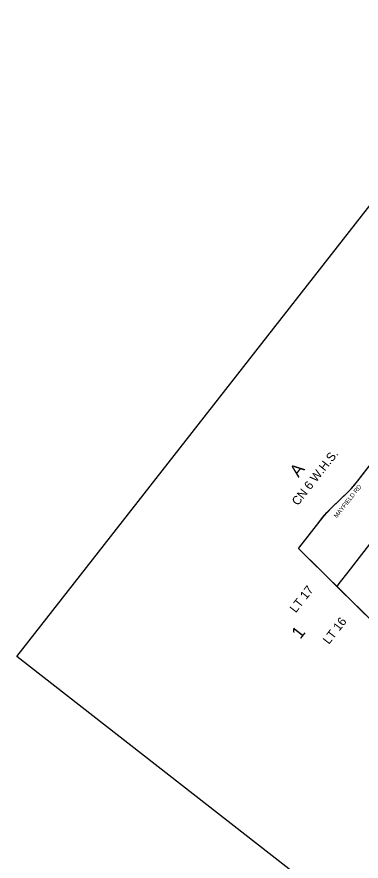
# Model space of a CAD drawing. Extents: x 586326 to 623965, y 4819854 to 4857850.
# Drawn here: x 586326 to 590288, y 4832762 to 4842493 of the extents above; entities that cross this region are included whole.
import ezdxf

# ---------------------------------------------------------------- set-up
doc = ezdxf.new("R2010")
doc.units = 0
for name, color, linetype in [('City Border', 7, 'Continuous'), ('Grid Lbls', 7, 'Continuous'), ('Lots_Concessions', 7, 'Continuous'), ('Major Rds and Hwys', 7, 'Continuous'), ('Major Rds Lbls', 7, 'Continuous'), ('Municipal Bdry', 7, 'Continuous')]:
    doc.layers.add(name, color=color, linetype=linetype)

msp = doc.modelspace()

# ---------------------------------------------------------------- linework, layer by layer
at = {"layer": 'City Border'}
msp.add_lwpolyline([(586325.7, 4835119.3), (604090.7, 4857849.7), (616179.7, 4848401.5), (598414.7, 4825671.1)], close=True, dxfattribs=at)
at = {"layer": 'Lots_Concessions'}
for p, q in [((590139.6, 4836094.1), (590454.4, 4836500.4)), ((590037.1, 4835961.8), (590139.6, 4836094.1)), ((590010.7, 4835927.8), (590037.1, 4835961.8))]:
    msp.add_line(p, q, dxfattribs=at)
at = {"layer": 'Major Rds and Hwys'}
for points in [[(589568, 4836365.2), (589858.4, 4836737.7), (589895.6, 4836780), (589956.5, 4836841.5), (590027.7, 4836910.6), (590028.4, 4836911.2), (590170.6, 4837049.3), (590208.5, 4837091.8), (590501, 4837466.4)], [(590453.2, 4835488.6), (590010.6, 4835926.8), (589568, 4836365.2)]]:
    msp.add_lwpolyline(points, dxfattribs=at)
at = {"layer": 'Municipal Bdry'}
for p, q in [((590249.4, 4837145.1), (590397.2, 4837334.3)), ((590174.6, 4837054.1), (590249.4, 4837145.1)), ((590120, 4836999), (590174.6, 4837054.1)), ((590043.2, 4836925.2), (590120, 4836999)), ((589893.7, 4836778.9), (589963.4, 4836849.5)), ((589963.4, 4836849.5), (590043.2, 4836925.2)), ((589845.2, 4836722), (589893.7, 4836778.9)), ((589599.5, 4836404.5), (589788.9, 4836650.1)), ((589788.9, 4836650.1), (589845.2, 4836722)), ((589567.7, 4836365), (590091.7, 4835846.4)), ((589568, 4836365.3), (589599.5, 4836404.5)), ((590091.7, 4835846.4), (590196, 4835743.4)), ((590196, 4835743.4), (590279.5, 4835661.6)), ((590279.5, 4835661.6), (590356.7, 4835584.3))]:
    msp.add_line(p, q, dxfattribs=at)

# ---------------------------------------------------------------- texts
at = {"layer": 'Grid Lbls'}
for s, p in [('A', (589567.3, 4837177.5)), ('1', (589588.4, 4835312.7))]:
    msp.add_text(s, height=144, rotation=52.00002, dxfattribs=at).set_placement(p)
at = {"layer": 'Lots_Concessions'}
for s, p in [('CN 6 W.H.S.', (589559.9, 4836852.4)), ('LT 17', (589535.7, 4835617.2)), ('LT 16', (589917, 4835253.9))]:
    msp.add_text(s, height=100, rotation=52.00002, dxfattribs=at).set_placement(p)
at = {"layer": 'Major Rds Lbls'}
msp.add_text('MAYFIELD RD', height=49.998, rotation=51.58418, dxfattribs=at).set_placement((590008.5, 4836712.8))

doc.saveas('drawing.dxf')
